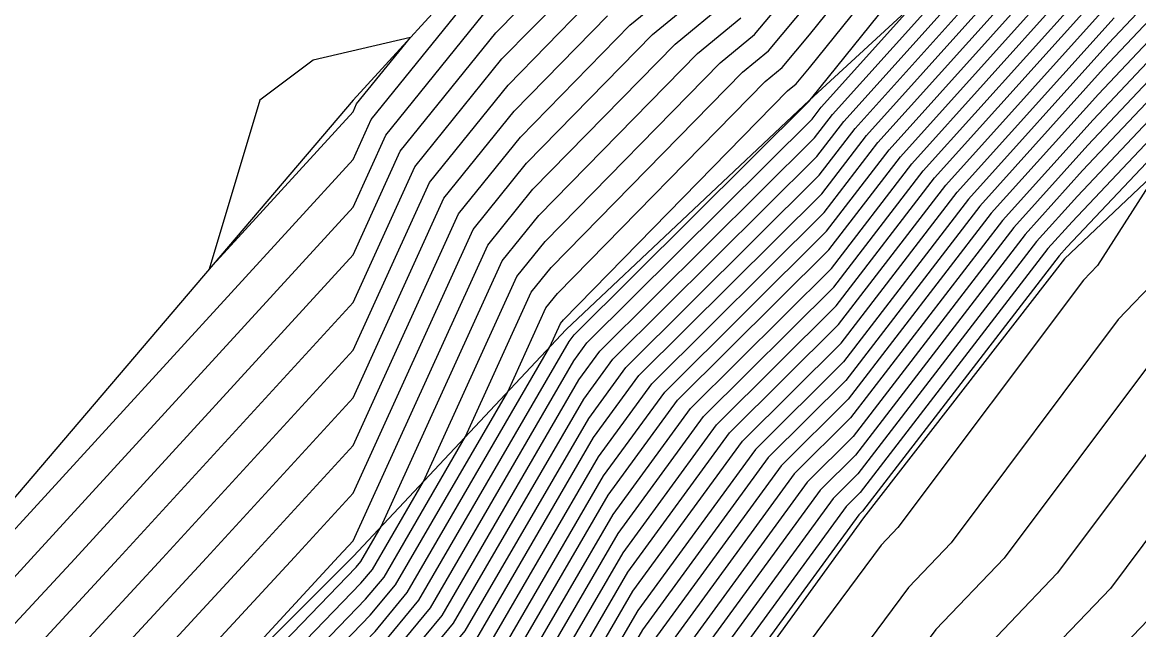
# Model space of a CAD drawing. Extents: x 2188792 to 2191981, y 386090 to 389710.
# Drawn here: x 2191322.99 to 2191347.44, y 388818.67 to 388831.98 of the extents above; entities that cross this region are included whole.
import ezdxf

# ---------------------------------------------------------------- set-up
doc = ezdxf.new("R2010")
doc.units = 0
for name, color, linetype in [('DTM Contours Major', 7, 'Continuous'), ('DTM Contours Minor', 7, 'Continuous'), ('PH Exist DTM Breakline', 7, 'Continuous')]:
    doc.layers.add(name, color=color, linetype=linetype)

msp = doc.modelspace()

# ---------------------------------------------------------------- linework, layer by layer
at = {"layer": 'DTM Contours Major'}
for points in [[(2191322.26, 388838.252), (2191311.654, 388830.278), (2191311.356, 388829.288), (2191311.031, 388828.494), (2191313.201, 388815.923), (2191310.284, 388811.246), (2191307.036, 388803.577), (2191312.535, 388807.734), (2191313.223, 388808.393), (2191313.962, 388809.101), (2191317.781, 388813.824), (2191318.568, 388814.672), (2191322.319, 388819.295), (2191323.174, 388820.221), (2191330.234, 388827.932), (2191330.95, 388829.506), (2191333.222, 388832.321)], [(2191292.899, 388770.903), (2191295.382, 388774.132), (2191297.622, 388777.463), (2191299.634, 388780.255), (2191300.284, 388782.813), (2191302.092, 388785.345), (2191302.753, 388786.893), (2191303.94, 388788.469), (2191304.844, 388789.054), (2191306.772, 388791.753), (2191311.035, 388795.862), (2191314.121, 388798.832), (2191316.822, 388801.471), (2191319.914, 388804.447), (2191322.615, 388807.085), (2191325.262, 388809.822), (2191328.859, 388813.049), (2191331.54, 388815.829), (2191333.454, 388818.145), (2191335.717, 388822.042), (2191337.06, 388823.882), (2191340.605, 388827.406), (2191341.978, 388829.191), (2191347.591, 388835.437)], [(2191351.172, 388834.868), (2191346.444, 388829.849), (2191344.461, 388827.643), (2191341.133, 388823.316), (2191339.897, 388822.088), (2191336.792, 388817.832), (2191335.996, 388816.462), (2191332.571, 388812.318), (2191331.633, 388811.345), (2191325.284, 388805.649), (2191324.383, 388804.717), (2191323.463, 388803.819), (2191318.028, 388798.586), (2191317.135, 388797.714), (2191311.658, 388792.441), (2191310.292, 388791.125), (2191306.818, 388786.263), (2191306.546, 388786.087), (2191306.19, 388785.613), (2191305.991, 388785.149), (2191302.515, 388780.28), (2191302.334, 388779.567), (2191298.715, 388774.542), (2191298.141, 388773.689)], [(2191292.503, 388772.405), (2191294.002, 388774.354), (2191297.076, 388778.923), (2191298.283, 388780.6), (2191299.169, 388784.079), (2191300.142, 388785.443), (2191301.035, 388787.532), (2191302.636, 388789.66), (2191303.857, 388790.45), (2191305.012, 388792.067), (2191310.724, 388797.572), (2191312.614, 388799.392), (2191316.22, 388802.913), (2191318.139, 388804.761), (2191321.731, 388808.269), (2191325.251, 388811.908), (2191327.472, 388813.901), (2191331.025, 388817.585), (2191332.183, 388818.987), (2191335.18, 388824.147), (2191335.642, 388824.779), (2191340.341, 388829.451), (2191340.737, 388829.965), (2191344.785, 388834.47)], [(2191352.341, 388833.923), (2191345.87, 388827.056), (2191345.703, 388826.869), (2191341.396, 388821.271), (2191341.315, 388821.19), (2191337.329, 388815.728), (2191337.267, 388815.62), (2191333.087, 388810.563), (2191333.02, 388810.493), (2191325.295, 388803.562), (2191325.266, 388803.533), (2191325.237, 388803.504), (2191320.445, 388798.891), (2191318.675, 388797.129), (2191318.638, 388797.093), (2191312.184, 388790.672), (2191312.015, 388790.506), (2191308.073, 388784.632), (2191304.4, 388779.161), (2191303.778, 388778.547), (2191300.143, 388773.236), (2191299.317, 388772.421)], [(2191295.711, 388787.582), (2191298.553, 388790.945), (2191299.656, 388792.385), (2191300.744, 388792.993), (2191302.85, 388795.461), (2191308.097, 388800.351), (2191310.912, 388802.48), (2191314.698, 388806.104), (2191318.769, 388810.002), (2191319.66, 388811.105), (2191323.379, 388815.109), (2191324.423, 388816.395), (2191327.989, 388820.259), (2191330.234, 388822.711), (2191332.545, 388827.787), (2191333.899, 388829.465), (2191336.299, 388831.917), (2191337.815, 388833.161)], [(2191293.294, 388769.401), (2191296.761, 388773.911), (2191298.169, 388776.003), (2191300.984, 388779.911), (2191301.4, 388781.546), (2191304.042, 388785.247), (2191304.472, 388786.253), (2191305.243, 388787.278), (2191305.831, 388787.658), (2191308.532, 388791.439), (2191311.346, 388794.152), (2191315.628, 388798.273), (2191317.425, 388800.029), (2191321.688, 388804.133), (2191323.499, 388805.901), (2191325.273, 388807.735), (2191330.246, 388812.197), (2191332.056, 388814.074), (2191334.725, 388817.303), (2191336.254, 388819.937), (2191338.479, 388822.985), (2191340.869, 388825.361), (2191343.22, 388828.417), (2191347.017, 388832.643)], [(2191298.192, 388785.54), (2191299.317, 388788.172), (2191301.333, 388790.851), (2191302.87, 388791.846), (2191303.253, 388792.381), (2191310.413, 388799.283), (2191311.107, 388799.951), (2191315.617, 388804.356), (2191316.364, 388805.076), (2191320.847, 388809.453), (2191325.24, 388813.995), (2191326.086, 388814.753), (2191330.509, 388819.34), (2191330.912, 388819.828), (2191332.699, 388822.905), (2191334.139, 388826.068), (2191334.576, 388826.61), (2191338.766, 388830.89), (2191339.332, 388831.354), (2191340.235, 388832.429)], [(2191349.296, 388822.884), (2191346.821, 388819.577), (2191344.192, 388816.829), (2191341.834, 388813.648), (2191339.23, 388810.925), (2191336.794, 388807.956), (2191333.906, 388805.107), (2191329.512, 388801.053), (2191326.544, 388798.126), (2191322.889, 388794.49), (2191319.845, 388791.488), (2191316.259, 388787.92), (2191313.143, 388784.847), (2191310.952, 388781.583), (2191308.911, 388778.543), (2191305.542, 388775.221), (2191303.523, 388772.27)]]:
    msp.add_lwpolyline(points, dxfattribs=at)
at = {"layer": 'DTM Contours Minor'}
for points in [[(2191325.254, 388815.264), (2191326.141, 388816.184), (2191329.916, 388820.275), (2191330.234, 388820.623), (2191333.183, 388827.1), (2191334.17, 388828.323), (2191337.286, 388831.506), (2191338.422, 388832.438), (2191340.235, 388834.596), (2191343.767, 388838.984), (2191350.747, 388843.708)], [(2191335.995, 388835.329), (2191339.088, 388839.01), (2191333.752, 388841.052), (2191331.514, 388842.394), (2191329.037, 388835.46), (2191325.809, 388834.703), (2191319.925, 388830.278), (2191317.891, 388823.527), (2191315.68, 388818.117), (2191316.234, 388814.905), (2191312.635, 388809.134), (2191312.312, 388808.371), (2191312.859, 388808.785), (2191312.928, 388808.85), (2191313.001, 388808.921), (2191317.405, 388814.368), (2191317.606, 388814.585), (2191321.899, 388819.875), (2191322.211, 388820.213), (2191330.234, 388828.977), (2191330.631, 388829.85), (2191333.087, 388832.892), (2191333.34, 388833.15), (2191335.995, 388835.329)], [(2191298.276, 388785.092), (2191298.582, 388785.521), (2191299.66, 388788.044), (2191301.594, 388790.613), (2191303.067, 388791.567), (2191303.605, 388792.318), (2191310.475, 388798.941), (2191311.408, 388799.839), (2191315.737, 388804.067), (2191316.719, 388805.013), (2191321.024, 388809.216), (2191325.242, 388813.577), (2191326.363, 388814.583), (2191330.612, 388818.989), (2191331.166, 388819.66), (2191333.623, 388823.889), (2191334.458, 388825.724), (2191334.712, 388826.038), (2191339.259, 388830.685), (2191339.635, 388830.993), (2191340.235, 388831.707), (2191345.563, 388838.326)], [(2191298.499, 388784.839), (2191298.972, 388785.501), (2191300.004, 388787.916), (2191301.854, 388790.375), (2191303.265, 388791.288), (2191303.956, 388792.256), (2191310.537, 388798.599), (2191311.709, 388799.727), (2191315.858, 388803.779), (2191317.074, 388804.95), (2191321.201, 388808.979), (2191325.244, 388813.16), (2191326.64, 388814.412), (2191330.715, 388818.638), (2191331.421, 388819.491), (2191334.546, 388824.874), (2191334.777, 388825.381), (2191334.847, 388825.467), (2191339.752, 388830.479), (2191339.938, 388830.632), (2191340.235, 388830.984), (2191346.012, 388838.161)], [(2191297.743, 388780.737), (2191298.722, 388784.585), (2191299.362, 388785.482), (2191300.348, 388787.788), (2191302.115, 388790.136), (2191303.462, 388791.008), (2191304.308, 388792.193), (2191310.599, 388798.256), (2191312.011, 388799.615), (2191315.978, 388803.49), (2191317.429, 388804.887), (2191321.378, 388808.743), (2191325.247, 388812.743), (2191326.918, 388814.242), (2191330.818, 388818.287), (2191331.675, 388819.323), (2191334.965, 388824.989), (2191335.074, 388825.138), (2191340.236, 388830.269), (2191340.24, 388830.275), (2191340.285, 388830.325), (2191346.461, 388837.996)], [(2191292.662, 388771.804), (2191294.554, 388774.265), (2191297.295, 388778.339), (2191298.824, 388780.462), (2191299.615, 388783.572), (2191300.922, 388785.403), (2191301.722, 388787.276), (2191303.158, 388789.184), (2191304.252, 388789.892), (2191305.716, 388791.942), (2191310.848, 388796.888), (2191313.216, 388799.168), (2191316.461, 388802.336), (2191318.849, 388804.636), (2191322.085, 388807.795), (2191325.255, 388811.073), (2191328.027, 388813.56), (2191331.231, 388816.882), (2191332.691, 388818.65), (2191335.395, 388823.305), (2191336.209, 388824.421), (2191340.447, 388828.633), (2191341.233, 388829.656), (2191347.935, 388837.113)], [(2191292.583, 388772.105), (2191294.278, 388774.31), (2191297.185, 388778.631), (2191298.553, 388780.531), (2191299.392, 388783.826), (2191300.532, 388785.423), (2191301.379, 388787.404), (2191302.897, 388789.422), (2191304.054, 388790.171), (2191305.364, 388792.004), (2191310.786, 388797.23), (2191312.915, 388799.28), (2191316.34, 388802.625), (2191318.494, 388804.698), (2191321.908, 388808.032), (2191325.253, 388811.491), (2191327.75, 388813.731), (2191331.128, 388817.234), (2191332.437, 388818.818), (2191335.288, 388823.726), (2191335.925, 388824.6), (2191340.394, 388829.042), (2191340.985, 388829.81), (2191347.035, 388836.543)], [(2191292.741, 388771.504), (2191294.83, 388774.221), (2191297.404, 388778.047), (2191299.094, 388780.393), (2191299.838, 388783.319), (2191301.312, 388785.384), (2191302.066, 388787.148), (2191303.418, 388788.945), (2191304.449, 388789.613), (2191306.068, 388791.879), (2191310.911, 388796.546), (2191313.518, 388799.056), (2191316.581, 388802.048), (2191319.204, 388804.573), (2191322.261, 388807.559), (2191325.258, 388810.656), (2191328.305, 388813.39), (2191331.334, 388816.531), (2191332.946, 388818.482), (2191335.502, 388822.884), (2191336.493, 388824.241), (2191340.5, 388828.224), (2191341.482, 388829.501), (2191347.82, 388836.554)], [(2191292.82, 388771.204), (2191295.106, 388774.177), (2191297.513, 388777.755), (2191299.364, 388780.324), (2191300.061, 388783.066), (2191301.702, 388785.364), (2191302.41, 388787.02), (2191303.679, 388788.707), (2191304.646, 388789.333), (2191306.42, 388791.816), (2191310.973, 388796.204), (2191313.819, 388798.944), (2191316.702, 388801.759), (2191319.559, 388804.51), (2191322.438, 388807.322), (2191325.26, 388810.239), (2191328.582, 388813.219), (2191331.437, 388816.18), (2191333.2, 388818.313), (2191335.61, 388822.463), (2191336.776, 388824.062), (2191340.552, 388827.815), (2191341.73, 388829.346), (2191347.705, 388835.995)], [(2191350.471, 388835.435), (2191346.788, 388831.525), (2191343.716, 388828.108), (2191340.974, 388824.543), (2191339.046, 388822.626), (2191336.469, 388819.095), (2191335.233, 388816.967), (2191332.262, 388813.371), (2191330.801, 388811.856), (2191325.277, 388806.901), (2191323.852, 388805.427), (2191322.398, 388804.007), (2191317.666, 388799.452), (2191316.23, 388798.049), (2191311.471, 388793.468), (2191309.236, 388791.313), (2191306.225, 388787.1), (2191305.764, 388786.801), (2191305.159, 388785.997), (2191304.821, 388785.207), (2191301.846, 388781.04), (2191301.524, 388779.773), (2191298.387, 388775.418)], [(2191350.705, 388835.246), (2191346.673, 388830.967), (2191343.965, 388827.953), (2191341.027, 388824.134), (2191339.33, 388822.447), (2191336.577, 388818.674), (2191335.487, 388816.798), (2191332.365, 388813.02), (2191331.078, 388811.686), (2191325.279, 388806.483), (2191324.029, 388805.19), (2191322.753, 388803.944), (2191317.787, 388799.163), (2191316.532, 388797.938), (2191311.533, 388793.125), (2191309.588, 388791.251), (2191306.423, 388786.821), (2191306.025, 388786.563), (2191305.503, 388785.869), (2191305.211, 388785.188), (2191302.069, 388780.787), (2191301.794, 388779.705), (2191298.497, 388775.126)], [(2191350.939, 388835.057), (2191346.559, 388830.408), (2191344.213, 388827.798), (2191341.08, 388823.725), (2191339.613, 388822.267), (2191336.684, 388818.253), (2191335.742, 388816.63), (2191332.468, 388812.669), (2191331.355, 388811.515), (2191325.282, 388806.066), (2191324.206, 388804.954), (2191323.108, 388803.881), (2191317.907, 388798.875), (2191316.833, 388797.826), (2191311.595, 388792.783), (2191309.94, 388791.188), (2191306.62, 388786.542), (2191306.285, 388786.325), (2191305.846, 388785.741), (2191305.601, 388785.168), (2191302.292, 388780.533), (2191302.064, 388779.636), (2191298.606, 388774.834), (2191297.865, 388773.733)], [(2191292.978, 388770.603), (2191295.658, 388774.088), (2191297.732, 388777.171), (2191299.904, 388780.187), (2191300.507, 388782.559), (2191302.482, 388785.325), (2191303.097, 388786.765), (2191304.2, 388788.231), (2191305.041, 388788.775), (2191307.124, 388791.69), (2191311.097, 388795.52), (2191314.422, 388798.72), (2191316.943, 388801.183), (2191320.269, 388804.384), (2191322.792, 388806.848), (2191325.264, 388809.404), (2191329.137, 388812.879), (2191331.643, 388815.478), (2191333.708, 388817.977), (2191335.825, 388821.621), (2191337.344, 388823.703), (2191340.658, 388826.997), (2191342.227, 388829.036), (2191347.476, 388834.878)], [(2191351.406, 388834.679), (2191346.329, 388829.291), (2191344.71, 388827.488), (2191341.185, 388822.907), (2191340.181, 388821.908), (2191336.899, 388817.411), (2191336.25, 388816.294), (2191332.675, 388811.967), (2191331.91, 388811.174), (2191325.286, 388805.231), (2191324.559, 388804.48), (2191323.818, 388803.756), (2191318.148, 388798.298), (2191317.436, 388797.602), (2191311.72, 388792.099), (2191310.644, 388791.062), (2191307.015, 388785.983), (2191306.807, 388785.849), (2191306.534, 388785.486), (2191306.381, 388785.129), (2191302.738, 388780.027), (2191302.604, 388779.498), (2191298.824, 388774.25), (2191298.417, 388773.645)], [(2191351.64, 388834.49), (2191346.214, 388828.732), (2191344.958, 388827.333), (2191341.238, 388822.498), (2191340.464, 388821.729), (2191337.007, 388816.991), (2191336.504, 388816.125), (2191332.778, 388811.616), (2191332.187, 388811.004), (2191325.288, 388804.814), (2191324.736, 388804.243), (2191324.173, 388803.693), (2191318.269, 388798.009), (2191317.737, 388797.49), (2191311.782, 388791.757)], [(2191293.057, 388770.302), (2191295.934, 388774.044), (2191297.841, 388776.879), (2191300.174, 388780.118), (2191300.73, 388782.306), (2191302.872, 388785.305), (2191303.441, 388786.637), (2191304.461, 388787.993), (2191305.239, 388788.496), (2191307.476, 388791.627), (2191311.16, 388795.178), (2191314.723, 388798.609), (2191317.063, 388800.894), (2191320.623, 388804.321), (2191322.969, 388806.611), (2191325.266, 388808.987), (2191329.414, 388812.708), (2191331.746, 388815.127), (2191333.962, 388817.808), (2191335.932, 388821.2), (2191337.627, 388823.523), (2191340.711, 388826.588), (2191342.475, 388828.882), (2191347.361, 388834.319)], [(2191351.873, 388834.301), (2191346.1, 388828.173), (2191345.206, 388827.179), (2191341.291, 388822.089), (2191340.748, 388821.549), (2191337.114, 388816.57), (2191336.758, 388815.957), (2191332.881, 388811.265), (2191332.465, 388810.834), (2191325.29, 388804.397), (2191324.913, 388804.006), (2191324.527, 388803.63), (2191318.389, 388797.721), (2191318.039, 388797.378), (2191311.844, 388791.415)], [(2191352.107, 388834.112), (2191345.985, 388827.614), (2191345.454, 388827.024), (2191341.343, 388821.68), (2191341.032, 388821.37), (2191337.221, 388816.149), (2191337.012, 388815.789), (2191332.984, 388810.914), (2191332.742, 388810.663), (2191325.293, 388803.979), (2191325.09, 388803.77), (2191324.882, 388803.567), (2191318.51, 388797.432), (2191318.34, 388797.266), (2191311.907, 388791.073)], [(2191293.136, 388770.002), (2191296.21, 388773.999), (2191297.95, 388776.587), (2191300.444, 388780.049), (2191300.953, 388782.053), (2191303.262, 388785.286), (2191303.784, 388786.509), (2191304.721, 388787.754), (2191305.436, 388788.217), (2191307.828, 388791.565), (2191311.222, 388794.836), (2191315.025, 388798.497), (2191317.184, 388800.606), (2191320.978, 388804.259), (2191323.145, 388806.375), (2191325.269, 388808.57), (2191329.691, 388812.538), (2191331.85, 388814.776), (2191334.216, 388817.64), (2191336.04, 388820.779), (2191337.911, 388823.344), (2191340.763, 388826.179), (2191342.723, 388828.727), (2191347.247, 388833.76)], [(2191293.215, 388769.702), (2191296.486, 388773.955), (2191298.059, 388776.295), (2191300.714, 388779.98), (2191301.177, 388781.8), (2191303.652, 388785.266), (2191304.128, 388786.381), (2191304.982, 388787.516), (2191305.633, 388787.938), (2191308.18, 388791.502), (2191311.284, 388794.494), (2191315.326, 388798.385), (2191317.305, 388800.317), (2191321.333, 388804.196), (2191323.322, 388806.138), (2191325.271, 388808.152), (2191329.969, 388812.367), (2191331.953, 388814.425), (2191334.471, 388817.472), (2191336.147, 388820.358), (2191338.195, 388823.164), (2191340.816, 388825.77), (2191342.971, 388828.572), (2191347.132, 388833.202)], [(2191310.232, 388833.317), (2191308.259, 388830.278), (2191308.214, 388828.261), (2191310.168, 388816.941), (2191307.933, 388813.358), (2191303.319, 388802.466), (2191302.632, 388801.255), (2191302.721, 388800.492), (2191299.54, 388795.344), (2191303.592, 388800.092), (2191304.025, 388800.496), (2191312.21, 388806.683), (2191313.518, 388807.935), (2191314.924, 388809.281), (2191318.156, 388813.28), (2191319.53, 388814.76), (2191322.74, 388818.715), (2191324.137, 388820.229), (2191330.234, 388826.888), (2191331.269, 388829.162), (2191333.358, 388831.75), (2191334.326, 388832.739)], [(2191298.206, 388786.503), (2191298.973, 388788.3), (2191301.072, 388791.089), (2191302.673, 388792.125), (2191302.901, 388792.444), (2191310.35, 388799.625), (2191310.805, 388800.063), (2191315.496, 388804.644), (2191316.01, 388805.138), (2191320.671, 388809.69), (2191325.238, 388814.412), (2191325.808, 388814.924), (2191330.406, 388819.691), (2191330.658, 388819.996), (2191331.776, 388821.921), (2191333.82, 388826.412), (2191334.441, 388827.181), (2191338.273, 388831.096), (2191339.028, 388831.716), (2191340.235, 388833.152)], [(2191296.568, 388787.788), (2191298.637, 388790.237), (2191300.024, 388792.048), (2191301.392, 388792.812), (2191302.665, 388794.303), (2191309.115, 388800.315), (2191310.588, 388801.429), (2191314.993, 388805.647), (2191319.73, 388810.182), (2191320.036, 388810.561), (2191324.342, 388815.196), (2191324.843, 388815.815), (2191328.952, 388820.267), (2191330.234, 388821.667), (2191332.864, 388827.443), (2191334.035, 388828.894), (2191336.793, 388831.712), (2191338.118, 388832.8)], [(2191298.3, 388793.068), (2191298.551, 388793.396), (2191298.799, 388793.534), (2191303.406, 388798.934), (2191305.043, 388800.459), (2191311.886, 388805.632), (2191313.813, 388807.477), (2191315.885, 388809.461), (2191318.532, 388812.737), (2191320.493, 388814.847), (2191323.161, 388818.135), (2191325.1, 388820.236), (2191330.234, 388825.844), (2191331.588, 388828.818), (2191333.493, 388831.179), (2191334.819, 388832.534)], [(2191298.013, 388780.669), (2191298.946, 388784.332), (2191299.752, 388785.462), (2191300.691, 388787.66), (2191302.376, 388789.898), (2191303.66, 388790.729), (2191304.66, 388792.13), (2191310.662, 388797.914), (2191312.312, 388799.503), (2191316.099, 388803.202), (2191317.784, 388804.824), (2191321.554, 388808.506), (2191325.249, 388812.325), (2191327.195, 388814.072), (2191330.922, 388817.936), (2191331.929, 388819.155), (2191335.073, 388824.568), (2191335.358, 388824.959), (2191340.289, 388829.86), (2191340.489, 388830.12), (2191342.535, 388832.398)], [(2191298.384, 388792.36), (2191298.919, 388793.059), (2191299.447, 388793.354), (2191303.221, 388797.776), (2191306.061, 388800.423), (2191311.561, 388804.581), (2191314.108, 388807.02), (2191316.846, 388809.642), (2191318.908, 388812.193), (2191321.455, 388814.934), (2191323.581, 388817.555), (2191326.063, 388820.244), (2191330.234, 388824.8), (2191331.907, 388828.475), (2191333.629, 388830.608), (2191335.313, 388832.328)], [(2191293.373, 388769.101), (2191297.037, 388773.866), (2191298.278, 388775.711), (2191301.254, 388779.842), (2191301.623, 388781.293), (2191304.432, 388785.227), (2191304.815, 388786.125), (2191305.503, 388787.04), (2191306.028, 388787.379), (2191308.884, 388791.376), (2191311.409, 388793.81), (2191315.929, 388798.161), (2191317.546, 388799.74), (2191322.043, 388804.07), (2191323.676, 388805.664), (2191325.275, 388807.318), (2191330.523, 388812.026), (2191332.159, 388813.723), (2191334.979, 388817.135), (2191336.362, 388819.516), (2191338.762, 388822.805), (2191340.922, 388824.952), (2191343.468, 388828.262), (2191346.903, 388832.084)], [(2191298.28, 388788.2), (2191298.806, 388788.822), (2191300.761, 388791.375), (2191301.66, 388791.876), (2191302.475, 388792.404), (2191302.549, 388792.507), (2191310.288, 388799.967), (2191310.504, 388800.175), (2191315.376, 388804.933), (2191315.655, 388805.201), (2191320.494, 388809.927), (2191325.236, 388814.829), (2191325.531, 388815.094), (2191330.303, 388820.042), (2191330.404, 388820.165), (2191330.852, 388820.936), (2191333.502, 388826.756), (2191334.306, 388827.752), (2191337.779, 388831.301), (2191338.725, 388832.077)], [(2191298.468, 388791.652), (2191299.287, 388792.722), (2191300.096, 388793.173), (2191303.036, 388796.619), (2191307.079, 388800.387), (2191311.237, 388803.531), (2191314.403, 388806.562), (2191317.808, 388809.822), (2191319.284, 388811.649), (2191322.417, 388815.021), (2191324.002, 388816.975), (2191327.026, 388820.252), (2191330.234, 388823.755), (2191332.226, 388828.131), (2191333.764, 388830.036), (2191335.806, 388832.123)], [(2191330.312, 388830.194), (2191331.49, 388831.653), (2191329.359, 388831.153), (2191328.195, 388830.278), (2191327.08, 388826.576), (2191330.234, 388830.021), (2191330.312, 388830.194)], [(2191347.891, 388828.763), (2191346.537, 388826.655), (2191346.23, 388826.334), (2191342.17, 388820.911), (2191341.803, 388820.527), (2191337.935, 388815.31), (2191337.608, 388814.967), (2191333.614, 388810.098), (2191333.23, 388809.72), (2191326.025, 388803.072), (2191325.511, 388802.565), (2191319.518, 388796.601), (2191318.879, 388795.972), (2191312.999, 388790.121), (2191312.241, 388789.374), (2191308.649, 388784.022), (2191305.302, 388779.037), (2191304.131, 388777.882), (2191300.819, 388773.043), (2191299.461, 388771.704)], [(2191347.875, 388826.39), (2191346.996, 388825.471), (2191343.333, 388820.577), (2191342.4, 388819.602), (2191338.91, 388814.894), (2191338.013, 388813.957), (2191334.409, 388809.563), (2191333.399, 388808.567), (2191326.897, 388802.567), (2191325.769, 388801.456), (2191320.36, 388796.073), (2191319.121, 388794.851), (2191313.814, 388789.571), (2191312.466, 388788.242), (2191309.225, 388783.413), (2191306.205, 388778.914), (2191304.484, 388777.217), (2191301.495, 388772.85), (2191299.606, 388770.987)], [(2191347.763, 388824.609), (2191344.496, 388820.244), (2191342.998, 388818.678), (2191339.884, 388814.479), (2191338.419, 388812.946), (2191335.204, 388809.027), (2191333.568, 388807.414), (2191327.768, 388802.062), (2191326.028, 388800.346), (2191321.203, 388795.545), (2191319.362, 388793.73), (2191314.629, 388789.021), (2191312.692, 388787.11), (2191309.8, 388782.803), (2191307.107, 388778.79), (2191304.836, 388776.551), (2191302.171, 388772.656), (2191299.751, 388770.27)], [(2191348.53, 388823.746), (2191345.658, 388819.911), (2191343.595, 388817.753), (2191340.859, 388814.063), (2191338.824, 388811.936), (2191335.999, 388808.492), (2191333.737, 388806.26), (2191328.64, 388801.558), (2191326.286, 388799.236), (2191322.046, 388795.017), (2191319.604, 388792.609), (2191315.444, 388788.471), (2191312.917, 388785.978), (2191310.376, 388782.193), (2191308.009, 388778.667), (2191305.189, 388775.886), (2191302.847, 388772.463)], [(2191347.984, 388819.244), (2191344.79, 388815.904), (2191342.808, 388813.232), (2191339.635, 388809.914), (2191337.589, 388807.42), (2191334.074, 388803.954), (2191330.383, 388800.549), (2191326.802, 388797.017), (2191323.732, 388793.962), (2191320.087, 388790.367), (2191317.075, 388787.37), (2191313.368, 388783.715), (2191311.528, 388780.974), (2191309.814, 388778.42), (2191305.895, 388774.556), (2191304.199, 388772.077)]]:
    msp.add_lwpolyline(points, dxfattribs=at)
at = {"layer": 'PH Exist DTM Breakline'}
for points in [[(2191370.238, 388870.282), (2191370.217, 388866.81), (2191370.238, 388860.281), (2191368.99, 388856.887), (2191367.361, 388854.804), (2191365.524, 388852.935), (2191363.531, 388851.766), (2191360.237, 388850.28), (2191351.662, 388845.801), (2191340.235, 388840.279), (2191335.882, 388835.463), (2191332.992, 388833.295), (2191330.234, 388830.278), (2191321.656, 388820.209), (2191317.276, 388814.555), (2191312.895, 388808.901), (2191303.659, 388800.509), (2191298.225, 388793.694), (2191292.791, 388786.879), (2191289.418, 388782.805), (2191283.322, 388771.839), (2191280.21, 388765.117)], [(2191362.495, 388845.944), (2191360.381, 388844.682), (2191355.36, 388842.362), (2191348, 388837.432), (2191340.235, 388830.278), (2191334.899, 388825.249), (2191330.234, 388820.277), (2191325.233, 388815.277), (2191320.233, 388810.277), (2191315.232, 388805.276), (2191310.232, 388800.275), (2191302.382, 388792.537), (2191300.936, 388791.214), (2191298.863, 388788.34), (2191297.867, 388785.557), (2191296.255, 388781.117), (2191291.902, 388774.691)], [(2191352.877, 388833.49), (2191345.817, 388826.798), (2191341.415, 388821.128), (2191337.374, 388815.549), (2191333.127, 388810.427), (2191325.295, 388803.494), (2191318.623, 388797.161), (2191311.951, 388790.829), (2191307.664, 388785.065), (2191303.378, 388779.301), (2191299.091, 388773.537), (2191293.975, 388766.809), (2191288.86, 388760.081), (2191282.364, 388752.066), (2191277.959, 388747.937), (2191271.36, 388740.602), (2191264.761, 388733.267), (2191258.162, 388725.932), (2191251.563, 388718.597), (2191244.964, 388711.262), (2191237.957, 388704.693), (2191230.951, 388698.124), (2191223.944, 388691.555)]]:
    msp.add_lwpolyline(points, dxfattribs=at)

doc.saveas('drawing.dxf')
